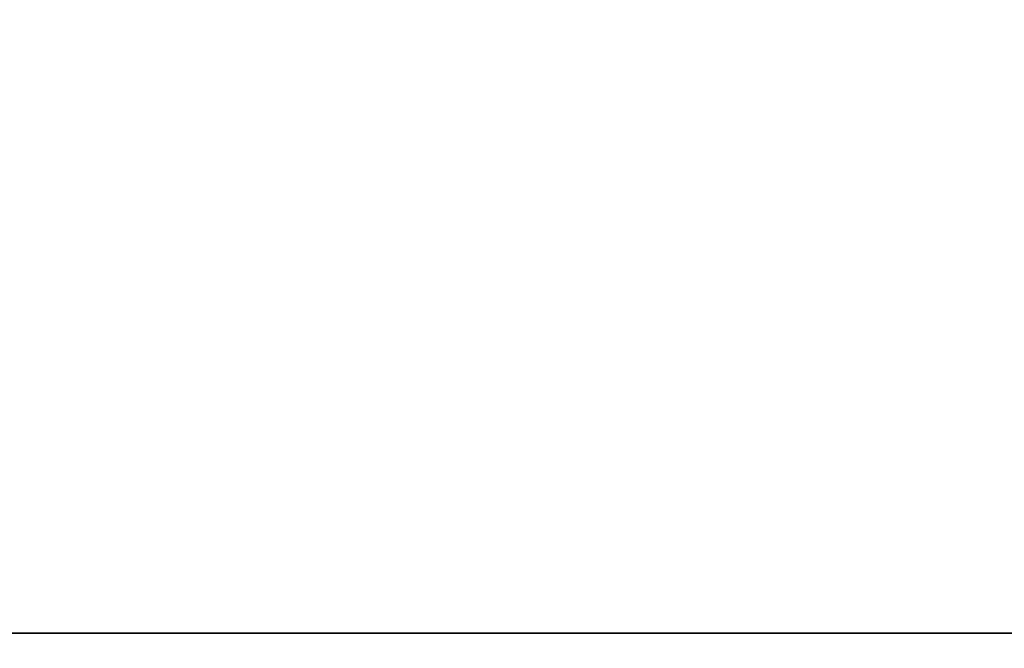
# Model space of a CAD drawing. Header units: millimetres. Extents: x -661 to 720, y -255 to 255.
# Tile 579 of 656: x -479.73 to -476.95, y -39.54 to -37.77. Entities that reach past the tile are written whole.
import ezdxf

# ---------------------------------------------------------------- set-up
doc = ezdxf.new("R2010")
doc.units = ezdxf.units.MM
doc.layers.add('Floreana 120', color=18, linetype='Continuous', true_color=0x000000)

msp = doc.modelspace()

# ---------------------------------------------------------------- linework, layer by layer
at = {"layer": 'Floreana 120', "color": 253, "true_color": 0x97aaae}
msp.add_line((-482.5296, -39.5, -0.05), (-468.5296, -39.5, -0.05), dxfattribs=at)
at = {"layer": 'Floreana 120', "color": 250, "true_color": 0x282421}
for points, knots in [([(-652.0296, -251, 10), (-475.5296, -251, 10), (-299.0296, -251, 10), (-294.0296, -251, 10), (-294.0296, -246, 10), (-294.0296, 0, 10), (-294.0296, 246, 10), (-294.0296, 251, 10), (-299.0296, 251, 10), (-475.5296, 251, 10), (-652.0296, 251, 10), (-657.0296, 251, 10), (-657.0296, 246, 10), (-657.0296, 0, 10), (-657.0296, -246, 10), (-657.0296, -251, 10), (-652.0296, -251, 10)], [0, 0, 0, 353, 353, 363, 363, 855, 855, 865, 865, 1218, 1218, 1228, 1228, 1720, 1720, 1730, 1730, 1730]), ([(-294.0296, 246), (-294.0296, 0), (-294.0296, -246), (-294.0296, -251), (-299.0296, -251), (-475.5296, -251), (-652.0296, -251), (-657.0296, -251), (-657.0296, -246), (-657.0296, 0), (-657.0296, 246), (-657.0296, 251), (-652.0296, 251), (-475.5296, 251), (-299.0296, 251), (-294.0296, 251), (-294.0296, 246)], [0, 0, 0, 492, 492, 502, 502, 855, 855, 865, 865, 1357, 1357, 1367, 1367, 1720, 1720, 1730, 1730, 1730])]:
    msp.add_rational_spline(points, [1, 1, 1, 0.707106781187, 1, 1, 1, 0.707106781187, 1, 1, 1, 0.707106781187, 1, 1, 1, 0.707106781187, 1], degree=2, knots=knots, dxfattribs=at)
at = {"layer": 'Floreana 120', "color": 253, "true_color": 0x97aaae}
for points in [[(-482.5296, -39.5), (-475.5296, -39.5), (-468.5296, -39.5), (-465.5296, -39.5), (-465.5296, -36.5), (-465.5296, 0), (-465.5296, 36.5), (-465.5296, 39.5), (-468.5296, 39.5), (-475.5296, 39.5), (-482.5296, 39.5), (-485.5296, 39.5), (-485.5296, 36.5), (-485.5296, 0), (-485.5296, -36.5), (-485.5296, -39.5), (-482.5296, -39.5)], [(-468.5296, -39.5, -0.1), (-475.5296, -39.5, -0.1), (-482.5296, -39.5, -0.1), (-485.5296, -39.5, -0.1), (-485.5296, -36.5, -0.1), (-485.5296, 0, -0.1), (-485.5296, 36.5, -0.1), (-485.5296, 39.5, -0.1), (-482.5296, 39.5, -0.1), (-475.5296, 39.5, -0.1), (-468.5296, 39.5, -0.1), (-465.5296, 39.5, -0.1), (-465.5296, 36.5, -0.1), (-465.5296, 0, -0.1), (-465.5296, -36.5, -0.1), (-465.5296, -39.5, -0.1), (-468.5296, -39.5, -0.1)]]:
    msp.add_rational_spline(points, [1, 1, 1, 0.707106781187, 1, 1, 1, 0.707106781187, 1, 1, 1, 0.707106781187, 1, 1, 1, 0.707106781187, 1], degree=2, knots=[0, 0, 0, 14, 14, 20, 20, 93, 93, 99, 99, 113, 113, 119, 119, 192, 192, 198, 198, 198], dxfattribs=at)
for points in [[(-482.5296, -39.5, -0.1), (-475.5296, -39.5, -0.1), (-468.5296, -39.5, -0.1)], [(-468.5296, -39.5), (-475.5296, -39.5), (-482.5296, -39.5)]]:
    msp.add_open_spline(points, degree=2, dxfattribs=at)

doc.saveas('drawing.dxf')
